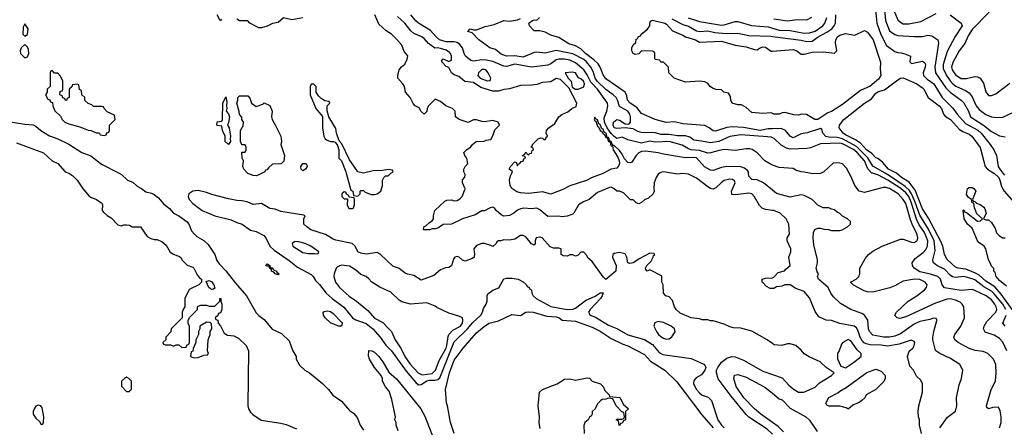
# Model space of a CAD drawing. Header units: inches. Extents: x 2348341 to 2479810, y 460419 to 613669.
# Tile 326 of 656: x 2364534 to 2371684, y 578155 to 581115. Entities that reach past the tile are written whole.
import ezdxf

# ---------------------------------------------------------------- set-up
doc = ezdxf.new("R2010")
doc.units = ezdxf.units.IN
doc.header["$MEASUREMENT"] = 0
for name, color, linetype in [('C3567', 7, 'Continuous'), ('C3568', 7, 'Continuous'), ('C3577', 7, 'Continuous'), ('C3578', 7, 'Continuous')]:
    doc.layers.add(name, color=color, linetype=linetype)

msp = doc.modelspace()

# ---------------------------------------------------------------- linework, layer by layer
at = {"layer": 'C3567', "color": 2}
for points, elevation in [([(2364891.5, 580000), (2364920.7, 579980.7), (2364950.6, 579950.6), (2364990.7, 579890.7), (2365036.8, 579836.8), (2365050, 579826.8), (2365092, 579810), (2365130, 579782), (2365136, 579770), (2365132, 579730), (2365139.6, 579719.6), (2365170, 579692), (2365196.9, 579676.9), (2365246.4, 579626.4), (2365270, 579618), (2365290, 579624.7), (2365310, 579624.7), (2365330, 579622), (2365351.6, 579611.6), (2365411.3, 579611.3), (2365459.6, 579539.6), (2365485.4, 579525.4), (2365510, 579518), (2365530, 579518), (2365565.4, 579505.4), (2365598, 579478), (2365627.1, 579427.1), (2365650, 579411.3), (2365695.3, 579395.3), (2365705.4, 579385.4), (2365711.3, 579370), (2365750, 579332), (2365790, 579318), (2365798, 579310), (2365822, 579262), (2365839.6, 579239.6), (2365854, 579230), (2365854, 579210), (2365834, 579190), (2365770, 579158), (2365762, 579150), (2365732, 579090), (2365734, 579030), (2365723.6, 579016.4), (2365714, 578990), (2365714, 578950), (2365634, 578870), (2365631.6, 578848.4), (2365594, 578810), (2365594, 578790), (2365574, 578770), (2365578, 578758), (2365590, 578754), (2365630, 578754), (2365650, 578744.7), (2365670, 578754), (2365690, 578754), (2365710, 578734), (2365742, 578738), (2365750, 578754), (2365762, 578758), (2365766, 578770), (2365767.3, 578887.3), (2365758, 578910), (2365758, 578930), (2365767.3, 578952.7), (2365826, 579010), (2365826, 579030), (2365830, 579034), (2365850, 579042), (2365890, 579042), (2365910, 579034), (2365950, 579034), (2365986, 579070), (2365986, 579090), (2365994, 579090), (2365994, 579070), (2366002, 579050), (2366002, 579010), (2365992.7, 578987.3), (2365978, 578982), (2365972.7, 578967.3), (2365954, 578950), (2365958, 578938), (2365972.7, 578932.7), (2365974, 578910), (2365991.6, 578891.6), (2366019.6, 578839.6), (2366043.6, 578823.6), (2366090, 578818.8), (2366122.3, 578802.3), (2366179.1, 578750), (2366194.8, 578710), (2366191, 578310), (2366196, 578290), (2366210, 578264.7), (2366227.5, 578247.5), (2366287.1, 578207.1), (2366430, 578186), (2366470, 578176), (2366544, 578144)], 98), ([(2365256.8, 580000), (2365272.1, 579992.1), (2365316, 579950), (2365354.6, 579934.6), (2365385.8, 579905.8), (2365418, 579890), (2365450, 579866), (2365490, 579856), (2365510, 579846), (2365541.4, 579821.4), (2365577.5, 579777.5), (2365622.8, 579742.8), (2365650, 579711), (2365690, 579691), (2365750, 579646), (2365765.2, 579625.2), (2365782, 579582), (2365799.8, 579559.8), (2365820.7, 579540.7), (2365870.5, 579510.5), (2365902, 579482), (2365950.4, 579410.4), (2365966.4, 579366.4), (2365982, 579342), (2366031.9, 579291.9), (2366100.7, 579200.7), (2366180.7, 579110), (2366250, 578986), (2366270, 578966), (2366310, 578938), (2366368, 578868), (2366435.2, 578835.2), (2366490, 578782), (2366516, 578716), (2366542, 578670), (2366542, 578650), (2366565.2, 578605.2), (2366604.7, 578570), (2366638, 578550), (2366733.2, 578473.2), (2366776, 578430), (2366807.9, 578387.9), (2366870, 578344.7), (2366930, 578278), (2366958, 578258), (2366985.4, 578225.4), (2367006, 578170), (2367030, 578134)], 102), ([(2366293.4, 580000), (2366270, 579988.7), (2366250, 579982), (2366230, 579984), (2366190, 579999), (2366189.1, 580000)], 102), ([(2366903.8, 580000), (2366938, 579878), (2366954, 579870), (2366958, 579838), (2366990, 579834), (2367006, 579850), (2367006, 579870), (2367010, 579874), (2367030, 579874), (2367043.6, 579863.6), (2367085.4, 579845.4), (2367110, 579844.7), (2367130, 579851.3), (2367155.3, 579870), (2367168.7, 579910), (2367168, 579950), (2367178, 579970), (2367190, 579982), (2367210, 579982), (2367223.1, 579996.9), (2367228.6, 580000)], 106), ([(2369180.7, 580000), (2369170, 579994), (2369154.8, 579970), (2369141, 579930), (2369138, 579890), (2369142, 579870), (2369134, 579850), (2369099.8, 579820.2), (2369070, 579808), (2369050, 579788), (2369030, 579778), (2369010, 579786), (2368990, 579806), (2368970, 579806), (2368918, 579858), (2368890, 579868.7), (2368869.3, 579869.3), (2368850, 579888), (2368830, 579898), (2368816.4, 579896.4), (2368730, 579859.3), (2368670, 579809.2), (2368627.7, 579792.3), (2368591.3, 579770), (2368558, 579710), (2368550, 579702), (2368510, 579688.7), (2368470, 579684), (2368450, 579689), (2368370, 579685.2), (2368310, 579735.1), (2368290, 579746.6), (2368250, 579742.7), (2368194.4, 579745.6), (2368170, 579741.2), (2368147.9, 579732.1), (2368122, 579710), (2368090, 579694), (2368050, 579689.3), (2368030, 579697.2), (2367994, 579730), (2367984.7, 579744.7), (2367970, 579752.7), (2367950, 579748.7), (2367910, 579728), (2367890, 579728), (2367842, 579698), (2367750.6, 579669.4), (2367670, 579629), (2367610, 579628), (2367575.3, 579604.7), (2367550, 579595.3), (2367530, 579595.3), (2367508.9, 579588.9), (2367466, 579590), (2367469.3, 579610.7), (2367483.1, 579616.9), (2367510, 579642), (2367530, 579654), (2367538, 579670), (2367538, 579690), (2367549.5, 579730.5), (2367622, 579798), (2367634.6, 579805.4), (2367670, 579806.8), (2367690, 579799.1), (2367710, 579803), (2367730, 579814), (2367746, 579830), (2367768, 579888), (2367748.4, 579931.6), (2367748.4, 579951.6), (2367767.3, 579972.7), (2367768, 579990), (2367763, 580000)], 102), ([(2368772.8, 580000), (2368764.4, 579995.6), (2368691.4, 579968.6), (2368650, 579948), (2368530, 579909.6), (2368478.7, 579881.3), (2368390, 579849.3), (2368330, 579865.2), (2368230, 579851.8), (2368170, 579857.6), (2368144.9, 579864.9), (2368108.4, 579888.4), (2368095.1, 579910), (2368091.5, 579950), (2368098.6, 579981.4), (2368107.1, 580000)], 98), ([(2370000, 579730.5), (2369950, 579737.2), (2369926.6, 579746.6), (2369905.6, 579765.6), (2369869.5, 579829.5), (2369849.6, 579849.6), (2369830, 579855.6), (2369730, 579843.7), (2369706, 579846), (2369703.7, 579870), (2369729.4, 579930), (2369724.1, 579944.1), (2369710, 579954.5), (2369690, 579956.2), (2369650, 579946.6), (2369626.8, 579930), (2369590, 579893.2), (2369570, 579884), (2369550, 579889), (2369530, 579901.2), (2369450, 579965.2), (2369390, 579994), (2369350, 579997.2), (2369310, 579993.2), (2369267.5, 580000)], 102), ([(2370000, 579878.1), (2369935.3, 579930), (2369890, 579952.7), (2369850, 579954), (2369830, 579978), (2369827.3, 580000)], 98), ([(2370000, 578762.3), (2369962, 578790), (2369850, 578852.3), (2369770, 578876), (2369718, 578878), (2369690, 578884), (2369650, 578904), (2369570, 578929), (2369550, 578929), (2369530, 578935.3), (2369490, 578935.3), (2369470, 578942), (2369410, 578949), (2369330, 578984), (2369302, 579010), (2369288.7, 579030), (2369275.5, 579075.5), (2369250, 579102), (2369226, 579110), (2369208.4, 579128.4), (2369206, 579190), (2369198, 579210), (2369198, 579250), (2369194.6, 579254.6), (2369110, 579298), (2369090, 579288), (2369080.4, 579300.4), (2369078, 579310), (2369088.7, 579330), (2369118.6, 579361.4), (2369134, 579390), (2369136.4, 579403.6), (2369146, 579410), (2369138, 579418), (2369110, 579419), (2369038, 579382), (2368990, 579349), (2368964, 579344), (2368949.1, 579349.1), (2368944, 579390), (2368930, 579415.3), (2368890, 579424), (2368850, 579418), (2368842, 579410), (2368838, 579390), (2368864.7, 579330), (2368862, 579290), (2368790, 579228.7), (2368770, 579248), (2368690, 579358), (2368663.1, 579383.1), (2368650, 579406), (2368630, 579426), (2368610, 579426), (2368590, 579406), (2368570, 579398), (2368550, 579408), (2368530, 579408), (2368510, 579398), (2368480.4, 579400.4), (2368466, 579410), (2368466, 579450), (2368450, 579455.3), (2368410, 579455.3), (2368386, 579466), (2368328, 579530), (2368310, 579536), (2368284.7, 579530), (2368278, 579510), (2368278, 579490), (2368270, 579478), (2368250, 579488), (2368210, 579537.2), (2368190, 579549), (2368171.1, 579548.9), (2368130, 579521.2), (2368090, 579513.2), (2368050, 579516), (2368028.4, 579508.4), (2368011.6, 579508.4), (2367998, 579502), (2367994, 579490), (2367970, 579468), (2367956.4, 579476.4), (2367910, 579488.7), (2367890, 579488.7), (2367850, 579475.3), (2367831.3, 579450), (2367836, 579410), (2367830.8, 579389.2), (2367819.8, 579380.2), (2367770, 579362), (2367749.1, 579369.1), (2367726, 579390), (2367710, 579395.3), (2367694, 579390), (2367683.5, 579376.5), (2367670, 579328.7), (2367650, 579315.3), (2367626.4, 579313.6), (2367590, 579299), (2367542, 579258), (2367450, 579224), (2367396.2, 579256.2), (2367350, 579266), (2367334, 579274), (2367290, 579309.3), (2367244.5, 579324.5), (2367151.9, 579411.9), (2367130, 579425.2), (2367050, 579413.2), (2367010, 579419), (2366988.7, 579430), (2366969.3, 579469.3), (2366949.2, 579489.2), (2366830, 579514), (2366810, 579521.2), (2366754.2, 579554.2), (2366648.7, 579590), (2366618, 579610), (2366598, 579630), (2366598, 579670), (2366606, 579690), (2366596.4, 579696.4), (2366430, 579721.2), (2366390, 579739), (2366350, 579744), (2366290, 579780.9), (2366230, 579773.2), (2366190, 579789), (2366150, 579799), (2366110, 579801.2), (2366050, 579813.2), (2365930, 579845.2), (2365890, 579861.2), (2365830, 579874), (2365790, 579868.7), (2365762, 579850), (2365758, 579830), (2365764.7, 579810), (2365790, 579781), (2365858, 579730), (2365950, 579690.8), (2366070, 579662.8), (2366110, 579642.8), (2366150, 579630.8), (2366210, 579586.8), (2366250, 579576), (2366307.1, 579547.1), (2366321, 579530), (2366350.5, 579470.5), (2366380.7, 579440.7), (2366490, 579366.8), (2366550, 579318.8), (2366650, 579264.7), (2366664.7, 579250), (2366680.7, 579220.7), (2366710, 579191.3), (2366758.8, 579130), (2366802, 579090), (2366886.8, 579026.8), (2366950, 578950.6), (2366974.2, 578934.2), (2367050, 578908.2), (2367098, 578870), (2367150.7, 578810), (2367192.1, 578752.1), (2367232.7, 578710), (2367341.4, 578561.4), (2367410, 578479.1), (2367430, 578463.8), (2367450, 578466), (2367490, 578493.2), (2367510, 578497.5), (2367550, 578496.5), (2367570, 578502.3), (2367585.7, 578514.3), (2367690, 578776.3), (2367785.1, 578870), (2367824.4, 578915.6), (2367882.7, 578970), (2367894, 578990), (2367902, 579018), (2367922, 579050), (2367928.7, 579070), (2367928, 579110), (2367934.6, 579125.4), (2367969.3, 579150.7), (2368012.9, 579167.1), (2368050, 579232), (2368070, 579238), (2368110, 579238), (2368154, 579230), (2368190.9, 579210.9), (2368214, 579190), (2368218, 579178), (2368234, 579170), (2368238, 579158), (2368250, 579154), (2368252, 579130), (2368262, 579110), (2368284.7, 579090), (2368390, 579032.7), (2368510, 579010.3), (2368550, 579011.8), (2368570, 579020.3), (2368643.1, 579076.9), (2368712.3, 579107.7), (2368750, 579131), (2368771.3, 579131.3), (2368764.7, 579110), (2368750.8, 579090), (2368675.5, 579010), (2368665.5, 578990), (2368676, 578970), (2368715.1, 578955.1), (2368810, 578897.6), (2368870, 578872.4), (2368950, 578827), (2369071.8, 578791.8), (2369130, 578755.5), (2369178, 578698), (2369204.1, 578684.1), (2369410, 578655.5), (2369496.4, 578616.4), (2369506, 578610), (2369516, 578590), (2369510.5, 578569.5), (2369484.5, 578535.5), (2369445.8, 578514.2), (2369430, 578495.3), (2369428, 578470), (2369448, 578430), (2369470, 578404), (2369490, 578388), (2369533.2, 578373.2), (2369557.3, 578350), (2369603.8, 578210), (2369630, 578170.7), (2369650.5, 578150)], 106), ([(2370000, 579162.4), (2369983.1, 579163.1), (2369958, 579178), (2369929.1, 579209.1), (2369926, 579210), (2369926, 579230), (2369950, 579238.8), (2369999.5, 579240.5), (2370000, 579240.8)], 102), ([(2367689.6, 578109.6), (2367662, 578190), (2367641.2, 578310), (2367632.7, 578332.7), (2367626, 578430), (2367655.6, 578550), (2367690, 578642.8), (2367753.2, 578730), (2367850, 578840.7), (2367909.2, 578890), (2367944, 578910), (2368011.7, 578928.3), (2368106.8, 578973.2), (2368170, 578966.8), (2368209.6, 578990.4), (2368227.2, 578992.8), (2368262, 578990), (2368361.7, 578961.7), (2368430, 578957.1), (2368451.3, 578950), (2368474, 578934), (2368570, 578926.8), (2368690, 578882.8), (2368750, 578853), (2368830, 578799.1), (2368910, 578760.5), (2368950, 578747.7), (2369070, 578684), (2369115.8, 578635.8), (2369218.8, 578570), (2369305.8, 578485.8), (2369486.6, 578246.6), (2369570, 578150.5)], 102), ([(2367282, 578130), (2367268, 578170), (2367268, 578190), (2367258, 578210), (2367262, 578230), (2367236, 578356), (2367216.4, 578416.4), (2367190, 578448), (2367169, 578490), (2367168.7, 578508.7), (2367158, 578530), (2367110, 578588.7), (2367073.2, 578650), (2367066, 578674), (2367070, 578712), (2367090, 578711.3), (2367110, 578701), (2367141, 578670), (2367170.8, 578630), (2367214.8, 578554.8), (2367270, 578506), (2367448, 578288), (2367475.1, 578235.1), (2367554.8, 578030)], 102), ([(2370000, 578104.3), (2369961.8, 578141.8), (2369830, 578227.6), (2369810, 578247), (2369700.6, 578380.6), (2369606.3, 578506.3), (2369594.5, 578550), (2369594.5, 578570), (2369602.7, 578590), (2369631.3, 578628.7), (2369670, 578657.3), (2369706, 578670), (2369730, 578666), (2369790, 578643), (2369930, 578562.4), (2370000, 578538.6)], 106), ([(2368314.6, 578145.4), (2368306.3, 578186.3), (2368309.2, 578230), (2368299, 578310), (2368309, 578410), (2368329.5, 578430.5), (2368438, 578470), (2368490, 578504.7), (2368530, 578506), (2368570, 578496), (2368655.3, 578515.3), (2368670.9, 578510.9), (2368691.1, 578491.1), (2368751.1, 578471.1), (2368770.9, 578450.9), (2368782, 578422), (2368814, 578390), (2368818, 578378), (2368891.1, 578371.1), (2368919.6, 578319.6), (2368954, 578290), (2368934, 578270), (2368934, 578210), (2368918, 578202), (2368910, 578186), (2368898, 578182), (2368890, 578166), (2368886, 578170), (2368882, 578202), (2368866, 578210), (2368870, 578214), (2368910, 578214), (2368922, 578218), (2368926, 578230), (2368922, 578262), (2368907.3, 578267.3), (2368866, 578310), (2368842, 578362), (2368810, 578366), (2368790, 578358), (2368763.6, 578356.4), (2368754, 578350), (2368730, 578326), (2368712, 578290), (2368692, 578270), (2368692, 578250), (2368683.6, 578236.4), (2368671.6, 578228.4), (2368662, 578210), (2368638, 578190), (2368631.1, 578168.9), (2368634, 578110)], 98), ([(2370000, 578189.9), (2369915.1, 578250), (2369869.5, 578290), (2369792, 578370), (2369737, 578450), (2369719, 578510), (2369725.6, 578534.4), (2369750, 578538.8), (2369810, 578519.1), (2369945.8, 578445.8), (2370000, 578402.6)], 102)]:
    msp.add_lwpolyline(points, dxfattribs=dict(at, elevation=elevation))
for points, elevation in [([(2366890, 579866), (2366874, 579850), (2366874, 579830), (2366890, 579814), (2366914, 579814), (2366912, 579770), (2366922, 579750), (2366930, 579744.7), (2366950, 579744.7), (2366958, 579750), (2366966, 579770), (2366966, 579810), (2366962, 579822), (2366926, 579826), (2366922, 579842), (2366907.3, 579847.3), (2366902, 579862)], 106), ([(2366550, 579504), (2366530, 579502), (2366512, 579490), (2366518, 579470), (2366590, 579424), (2366630, 579416), (2366678, 579418), (2366690, 579414), (2366702, 579418), (2366706, 579430), (2366648, 579470), (2366608, 579490)], 110), ([(2366352, 579312), (2366368, 579312), (2366378, 579298), (2366398, 579290), (2366401, 579281), (2366418, 579270), (2366410, 579262), (2366390, 579269), (2366380.4, 579280.4), (2366362, 579290), (2366362, 579302), (2366350, 579308), (2366346, 579326), (2366330, 579324), (2366322, 579330), (2366324, 579336), (2366330, 579342), (2366350, 579331)], 102), ([(2366870, 579332.3), (2366840.7, 579319.3), (2366831.3, 579310), (2366818, 579270), (2366816, 579250), (2366827.7, 579210), (2366856.3, 579170), (2366926.4, 579106.4), (2366980.7, 579070), (2367062, 579002), (2367110, 578948), (2367170, 578915.5), (2367215.5, 578870), (2367232.7, 578850), (2367261.6, 578790), (2367304.2, 578724.2), (2367330.6, 578670), (2367370, 578614), (2367428, 578550), (2367455.9, 578535.9), (2367530, 578546), (2367553.3, 578570), (2367580.6, 578639.4), (2367630, 578730.7), (2367636.4, 578750), (2367644.6, 578815.4), (2367651, 578829), (2367679.1, 578860.9), (2367734.5, 578890), (2367749.4, 578910), (2367752.3, 578932.3), (2367748.7, 578950), (2367722.5, 578962.5), (2367650, 578982.7), (2367564.1, 579024.1), (2367550, 579035.3), (2367490, 579058), (2367370.6, 579049.4), (2367310, 579065.2), (2367290, 579077.2), (2367230, 579137.2), (2367150, 579173.2), (2367090, 579209.2), (2367070, 579234), (2367050, 579249), (2367010, 579264), (2366975.1, 579295.1), (2366930, 579324)], 110), ([(2365930, 579155.3), (2365920.2, 579160.2), (2365908, 579170), (2365887.3, 579212.7), (2365910, 579222), (2365930, 579211), (2365944.7, 579190), (2365950, 579166), (2365942, 579158)], 98), ([(2366870, 578889), (2366848, 578890), (2366790, 578912.7), (2366753.2, 578950), (2366741.2, 578970), (2366738, 578990), (2366744, 578996), (2366770, 579001), (2366790, 578996), (2366810, 578981), (2366870, 578918), (2366874.8, 578910)], 102), ([(2365890, 578918), (2365842, 578890), (2365842, 578870), (2365832, 578850), (2365831.1, 578828.9), (2365812, 578790), (2365812, 578770), (2365792.7, 578727.3), (2365791.6, 578708.4), (2365778, 578702), (2365774, 578670), (2365799.6, 578659.6), (2365830, 578661), (2365870, 578678), (2365898, 578682), (2365906, 578690), (2365898, 578710), (2365902, 578790), (2365918, 578830), (2365918, 578850), (2365928, 578870), (2365927.3, 578907.3), (2365916.4, 578916.4)], 98), ([(2369170, 578922.7), (2369147.3, 578912.7), (2369138.8, 578890), (2369157.3, 578850), (2369174, 578830), (2369190, 578814), (2369210, 578802.8), (2369230, 578796), (2369250, 578798), (2369269.1, 578810.9), (2369292.9, 578847.1), (2369288.7, 578870), (2369264, 578890), (2369210, 578916.2)], 110), ([(2365310, 578518), (2365294, 578510), (2365274, 578490), (2365272.7, 578452.7), (2365310, 578414), (2365330, 578414), (2365335.3, 578424.7), (2365346, 578430), (2365346, 578490), (2365326, 578510)], 98), ([(2364670, 578315.3), (2364650, 578308), (2364638, 578290), (2364631.3, 578270), (2364631.3, 578250), (2364650, 578222), (2364676.9, 578196.9), (2364690, 578174), (2364702, 578178), (2364707.3, 578192.7), (2364708, 578230), (2364696.4, 578296.4), (2364686, 578310)], 98)]:
    msp.add_lwpolyline(points, close=True, dxfattribs=dict(at, elevation=elevation))
at = {"layer": 'C3568', "color": 2}
for points, elevation in [([(2365999.8, 581120.2), (2365992, 581110), (2365988.7, 581110), (2365968, 581150)], 102), ([(2366590, 581129), (2366510, 581114), (2366450, 581128.7), (2366410, 581095.3), (2366370, 581088.7), (2366330, 581068.7), (2366290, 581055.3), (2366270, 581055.3), (2366260.2, 581060.2), (2366206, 581090), (2366190, 581106), (2366130, 581108), (2366110, 581118)], 102), ([(2367763, 580000), (2367758, 580010), (2367758, 580030), (2367768, 580050), (2367788, 580070), (2367782, 580110), (2367766, 580130), (2367758, 580150), (2367778, 580170), (2367809.1, 580190.9), (2367822, 580210), (2367848, 580230), (2367907.3, 580232.7), (2367920.4, 580239.6), (2367954.6, 580245.4), (2367969.3, 580270.7), (2367984.1, 580315.9), (2368018, 580350), (2368008, 580370), (2367970, 580384), (2367910, 580374), (2367890, 580375.3), (2367850, 580388), (2367830, 580388), (2367790, 580368.7), (2367726, 580390), (2367698, 580410), (2367695.3, 580450), (2367678, 580470), (2367629.1, 580489.1), (2367590, 580522), (2367550, 580538), (2367502, 580490), (2367492, 580470), (2367491.6, 580448.4), (2367470, 580428), (2367450, 580448), (2367434.6, 580474.6), (2367406, 580490), (2367390, 580506), (2367368.7, 580550), (2367335.3, 580590), (2367329.2, 580630), (2367317.2, 580650), (2367279, 580690), (2367279.3, 580710), (2367289.5, 580750.5), (2367306.8, 580773.2), (2367330, 580791.3), (2367348.4, 580828.4), (2367353.6, 580853.6), (2367324.7, 580884.7), (2367309, 580930), (2367271.7, 580971.7), (2367233.2, 581010), (2367195.1, 581035.1), (2367142.7, 581082.7), (2367111.8, 581150)], 102), ([(2368107.1, 580000), (2368113.2, 580013.2), (2368089.1, 580029.1), (2368090, 580034), (2368098, 580050), (2368130, 580082), (2368139.6, 580079.6), (2368150, 580054), (2368154, 580066), (2368166, 580070), (2368175.3, 580084.7), (2368190, 580086.8), (2368195.3, 580104.7), (2368206, 580110), (2368202, 580122), (2368186, 580126), (2368186, 580130), (2368202, 580138), (2368206, 580150), (2368212, 580152), (2368218, 580138), (2368230, 580134), (2368236.4, 580143.6), (2368250, 580146), (2368255.3, 580164.7), (2368266, 580170), (2368262, 580182), (2368248, 580190), (2368258, 580202), (2368258, 580210), (2368298, 580250), (2368316.9, 580256.9), (2368330, 580254), (2368343.6, 580243.6), (2368355.3, 580250), (2368358, 580262), (2368366, 580270), (2368358, 580290), (2368359, 580310), (2368375.3, 580330), (2368419.3, 580360.7), (2368449.6, 580410.4), (2368470, 580427.3), (2368514.2, 580445.8), (2368544, 580470), (2368574.2, 580485.8), (2368579.6, 580510), (2368521.5, 580621.5), (2368460.7, 580680.7), (2368430, 580689.3), (2368390, 580662.9), (2368330, 580658), (2368290, 580645.1), (2368250, 580639.5), (2368170, 580637.2), (2368090, 580612.7), (2368050, 580609.4), (2368010, 580596), (2367970, 580596), (2367882.7, 580622.7), (2367830, 580658), (2367765.6, 580665.6), (2367722, 580702), (2367690, 580714), (2367669.3, 580729.3), (2367650, 580768), (2367630, 580775.3), (2367599, 580810), (2367600.2, 580819.8), (2367608.9, 580831.1), (2367650, 580811.3), (2367670, 580822), (2367669.2, 580850), (2367662.7, 580870), (2367656.1, 580876.1), (2367630, 580893.6), (2367590, 580906.6), (2367568.3, 580911.7), (2367549.4, 580909.4), (2367501.6, 580941.6), (2367470, 580978), (2367453.2, 580990), (2367395.1, 581015.1), (2367373.3, 581033.3), (2367330, 581089), (2367277.5, 581137.5)], 98), ([(2370000, 580059.1), (2369990, 580062.7), (2369944, 580090), (2369889.3, 580149.3), (2369852.9, 580172.9), (2369836.5, 580176.5), (2369810, 580177.2), (2369730, 580165.2), (2369652.3, 580172.3), (2369610, 580166), (2369552.7, 580147.3), (2369530, 580147), (2369470, 580166), (2369410, 580171.2), (2369390, 580178), (2369344.8, 580204.8), (2369250, 580231), (2369150, 580226.9), (2369110, 580234), (2369050, 580219.6), (2368950, 580243), (2368910, 580262), (2368870, 580253.3), (2368850, 580266), (2368828.9, 580288.9), (2368800.6, 580330), (2368781.6, 580370), (2368778.3, 580401.7), (2368797.6, 580450), (2368805.1, 580490), (2368802, 580510), (2368729.6, 580610), (2368681.4, 580661.4), (2368656, 580716), (2368631.6, 580751.6), (2368570, 580802.4), (2368530, 580820.5), (2368490, 580827.8), (2368450, 580827.8), (2368430, 580823.6), (2368390, 580793.6), (2368370, 580784.2), (2368250, 580769.7), (2368130, 580791.1), (2368070, 580776.3), (2368050, 580778.7), (2367970, 580812), (2367921.7, 580821.7), (2367890, 580824), (2367830, 580814), (2367810, 580818), (2367771.5, 580851.5), (2367760.9, 580870), (2367749.4, 580910), (2367730, 580936), (2367710, 580949.4), (2367690, 580955.1), (2367630, 580955.6), (2367582.7, 580970), (2367558, 580990), (2367516.9, 581036.9), (2367429.7, 581089.7), (2367410, 581106), (2367373.2, 581150)], 94), ([(2370000, 580257.7), (2369990, 580261.6), (2369964.9, 580264.9), (2369770, 580278.3), (2369690, 580266), (2369610.2, 580229.8), (2369550, 580221.7), (2369485.8, 580234.2), (2369430, 580239.3), (2369401.2, 580261.2), (2369370, 580271.8), (2369310, 580271.5), (2369250, 580282.6), (2369190, 580282), (2369150, 580292.6), (2369050, 580296.2), (2369023.6, 580303.6), (2368990, 580322), (2368929.6, 580329.6), (2368870, 580325.6), (2368850, 580329.6), (2368843.7, 580350), (2368846.6, 580370), (2368870, 580390.6), (2368890, 580384.9), (2368930, 580358.8), (2368950, 580356), (2368960.4, 580359.6), (2368969.2, 580370.8), (2368969.6, 580410), (2368965.1, 580430), (2368950, 580451.5), (2368890, 580486), (2368876.3, 580530), (2368865.1, 580550), (2368844.5, 580570), (2368790, 580607.1), (2368727.1, 580670), (2368713.7, 580690), (2368698, 580738), (2368680.5, 580770), (2368650, 580809.6), (2368630, 580825.7), (2368550, 580867.4), (2368430, 580892.6), (2368350, 580871.8), (2368290, 580879.6), (2368270, 580877), (2368190, 580843.6), (2368130, 580854), (2368070, 580849.6), (2368030, 580865.1), (2367990, 580899), (2367948, 580910), (2367868, 580970), (2367819, 581019), (2367789, 581030), (2367806, 581050), (2367830, 581042), (2367850, 581042), (2367914.5, 581065.5), (2367979.4, 581080.6), (2368048.7, 581110), (2368090, 581104.2), (2368150, 581113.4), (2368170, 581123)], 90), ([(2370000, 580322.8), (2369970, 580322), (2369910, 580311.3), (2369790, 580333), (2369710, 580336.3), (2369668.7, 580331.3), (2369586, 580306), (2369570, 580309), (2369542, 580330), (2369510, 580346), (2369350, 580359.3), (2369290, 580374), (2369229.5, 580369.5), (2369149.4, 580389.4), (2369050, 580433.2), (2369016.4, 580476.4), (2368966, 580510), (2368947.3, 580530), (2368943.2, 580563.2), (2368929.6, 580589.6), (2368790, 580686), (2368770, 580714), (2368749.7, 580769.7), (2368733.9, 580793.9), (2368703.6, 580823.6), (2368642.9, 580870), (2368610, 580903.7), (2368570, 580924.5), (2368521, 580941), (2368450, 580985.2), (2368390, 581004), (2368350, 581024), (2368310, 581035.3), (2368270, 581035.3), (2368235.3, 581070), (2368230, 581090.8), (2368258, 581110), (2368270, 581114), (2368290, 581111), (2368309, 581130)], 86), ([(2369389, 581129), (2369470, 581102.4), (2369630, 581076.5), (2369650, 581077.6), (2369730, 581101.3), (2369750, 581101.3), (2369847.5, 581072.5), (2369970, 581063.1), (2370000, 581054.6)], 90), ([(2370000, 580434.1), (2369990, 580439), (2369930, 580434), (2369850, 580442), (2369810, 580478), (2369776.4, 580496.4), (2369750, 580498), (2369708, 580510), (2369698, 580530), (2369696.4, 580556.4), (2369682, 580582), (2369648.4, 580588.4), (2369630, 580606), (2369592.7, 580607.3), (2369570, 580615.3), (2369550, 580628.7), (2369532.3, 580652.3), (2369510, 580664), (2369471.1, 580668.9), (2369370, 580662), (2369286, 580690), (2369248.4, 580728.4), (2369246, 580770), (2369210, 580806), (2369190, 580806), (2369182, 580822), (2369150, 580826), (2369146, 580830), (2369146, 580870), (2369142, 580882), (2369130, 580886), (2369050, 580888), (2369030, 580868), (2369003.1, 580863.1), (2368988, 580870), (2368978, 580890), (2368978, 580910), (2368990, 580932), (2369008, 580950), (2369010, 580974), (2369022, 580978), (2369026, 580990), (2369042, 580998), (2369046, 581010), (2369093.2, 581046.8), (2369109, 581070), (2369109.2, 581090.8), (2369115.3, 581104.7), (2369128.4, 581111.6), (2369218, 581090), (2369230, 581082.8), (2369274.8, 581034.8), (2369350, 581004), (2369370, 580990.8), (2369442, 580970), (2369470, 580951), (2369630, 580960.5), (2369730, 580930.6), (2369810, 580919.3), (2369870, 580898), (2369890, 580897.3), (2369910, 580910.8), (2369930, 580917.3), (2369950, 580914.8), (2369990, 580886.8), (2370000, 580887.5)], 82), ([(2369270, 581122.7), (2369350, 581079.5), (2369390, 581068.8), (2369450, 581034.9), (2369470, 581030.3), (2369530, 581034.9), (2369582.8, 581022.8), (2369665.1, 581014.9), (2369750, 581016.4), (2369830, 581000.4), (2369990, 580994.9), (2370000, 580993.6)], 86), ([(2367228.6, 580000), (2367246, 580010), (2367242, 580022), (2367210, 580028), (2367170, 580019), (2367101.4, 580018.6), (2367030, 580001.2), (2366988.7, 580010), (2366930, 580098), (2366872.9, 580212.9), (2366854.6, 580234.6), (2366835.3, 580290), (2366830, 580326), (2366778, 580410), (2366767.3, 580452.7), (2366766, 580490), (2366786, 580510), (2366782, 580522), (2366750, 580526), (2366723.1, 580543.1), (2366703.1, 580563.1), (2366686, 580590), (2366686, 580630), (2366670, 580646), (2366650, 580646), (2366642, 580630), (2366642, 580570), (2366684.7, 580470), (2366731.6, 580411.6), (2366732, 580330), (2366742, 580270), (2366752, 580250), (2366762, 580242), (2366790, 580231.3), (2366811.6, 580231.6), (2366824.7, 580224.7), (2366842, 580202), (2366852, 580170), (2366852, 580110), (2366871, 580091), (2366901, 580010), (2366903.8, 580000)], 106), ([(2366189.1, 580000), (2366162, 580030), (2366155.3, 580050), (2366158, 580090), (2366149, 580110), (2366148, 580152), (2366170, 580154), (2366178, 580170), (2366178, 580190), (2366170, 580206), (2366147.3, 580207.3), (2366138, 580230), (2366138, 580310), (2366156.4, 580343.6), (2366158, 580370), (2366148, 580390), (2366147.3, 580407.3), (2366130, 580426), (2366128.4, 580448.4), (2366109.4, 580509.4), (2366118, 580530), (2366118, 580550), (2366130, 580562), (2366190, 580562), (2366205.4, 580545.4), (2366218, 580510), (2366250, 580486), (2366299, 580501), (2366310, 580512), (2366350, 580492), (2366366, 580450), (2366362.8, 580410), (2366366, 580390), (2366390, 580352), (2366430.5, 580270.5), (2366434, 580230), (2366430.8, 580210), (2366456, 580130), (2366451.6, 580088.4), (2366431.6, 580068.4), (2366370, 580066), (2366339.6, 580040.4), (2366330, 580026), (2366318, 580022), (2366314, 580010), (2366293.4, 580000)], 102), ([(2364450, 580377), (2364570, 580356.4), (2364632, 580352), (2364650, 580342.8), (2364686.8, 580310), (2364750, 580270.6), (2364811, 580250), (2364890, 580210.6), (2364986, 580150), (2365050, 580126), (2365127.1, 580067.1), (2365256.8, 580000)], 102), ([(2364510, 580221), (2364707.5, 580147.5), (2364770, 580091), (2364810.7, 580070.7), (2364864.7, 580010), (2364890, 580001), (2364891.5, 580000)], 98), ([(2369827.3, 580000), (2369826, 580010), (2369819.6, 580019.6), (2369797.6, 580037.6), (2369770, 580046.6), (2369670, 580049.5), (2369630, 580042), (2369570, 580019.3), (2369550, 580022.7), (2369506.2, 580046.2), (2369450, 580111.6), (2369430, 580115.1), (2369370, 580111.6), (2369210, 580138), (2369170, 580149.5), (2369080.1, 580160.1), (2369050, 580156.9), (2369030, 580149.4), (2369010.6, 580130), (2368978.9, 580081.1), (2368970, 580074.5), (2368950, 580078), (2368925.9, 580105.9), (2368910, 580138), (2368890, 580164.5), (2368850, 580202.7), (2368842, 580202), (2368830, 580231.8), (2368814.6, 580234.6), (2368817.5, 580242.5), (2368810, 580259.3), (2368800.7, 580259.3), (2368808.9, 580230), (2368824.7, 580224.7), (2368824.4, 580210), (2368830, 580198.8), (2368838, 580198), (2368844.6, 580170), (2368876.9, 580116.9), (2368887.2, 580090), (2368888.7, 580070), (2368884.2, 580055.8), (2368870, 580038), (2368830, 580029.4), (2368772.8, 580000)], 98), ([(2369267.5, 580000), (2369210, 580009.2), (2369190, 580005.2), (2369180.7, 580000)], 102)]:
    msp.add_lwpolyline(points, dxfattribs=dict(at, elevation=elevation))
for points, elevation in [([(2364570, 581086), (2364558, 581062), (2364556, 581010), (2364570, 580996), (2364590, 581006.8), (2364596, 581050)], 106), ([(2364570, 580935.3), (2364544, 580910), (2364537.3, 580890), (2364540.7, 580870), (2364570, 580838.8), (2364590, 580844.7), (2364601.2, 580870), (2364598, 580898), (2364590, 580915.3)], 106), ([(2364770, 580746), (2364758, 580742), (2364754, 580730), (2364754, 580630), (2364734, 580610), (2364734, 580590), (2364722, 580570), (2364738, 580538), (2364752.7, 580532.7), (2364758, 580518), (2364772.7, 580512.7), (2364774, 580490), (2364790, 580454), (2364830, 580414), (2364842, 580390), (2364862, 580370), (2364890, 580358), (2364970, 580338), (2365030, 580312), (2365051.6, 580311.6), (2365090, 580294), (2365110, 580294), (2365118, 580278), (2365150, 580274), (2365162, 580278), (2365167.3, 580292.7), (2365182, 580298), (2365186, 580310), (2365186, 580350), (2365226, 580390), (2365222, 580422), (2365170, 580446), (2365146, 580470), (2365142, 580482), (2365130, 580486), (2365070, 580486), (2365056.4, 580496.4), (2365030, 580506), (2365007.3, 580527.3), (2365006, 580550), (2364986, 580570), (2364982, 580602), (2364967.3, 580607.3), (2364962, 580642), (2364950, 580646), (2364918, 580642), (2364912.7, 580627.3), (2364894, 580610), (2364894, 580550), (2364878, 580542), (2364872.7, 580527.3), (2364867.3, 580527.3), (2364862, 580542), (2364847.3, 580547.3), (2364842, 580562), (2364826, 580570), (2364827.3, 580592.7), (2364842, 580598), (2364846, 580610), (2364846, 580670), (2364830, 580706), (2364810, 580726), (2364787.3, 580727.3)], 106), ([(2367910, 580754.5), (2367890, 580752.7), (2367866, 580730), (2367861, 580710), (2367878, 580690), (2367928.4, 580671.6), (2367950, 580674), (2367954, 580690), (2367936, 580730), (2367919, 580750)], 98), ([(2368545.8, 580734.2), (2368494, 580730), (2368518, 580690), (2368538, 580670), (2368546.4, 580626.4), (2368557.3, 580617.3), (2368570, 580610.8), (2368590, 580610.6), (2368630, 580627.7), (2368634.7, 580650), (2368629.3, 580670), (2368610, 580686.6), (2368592.7, 580692.7), (2368570, 580728.7)], 98), ([(2366050, 580208), (2366026, 580230), (2366026, 580270), (2366006, 580310), (2366002, 580342), (2365970, 580346), (2365966, 580350), (2365967.3, 580372.7), (2366002, 580378), (2366006, 580390), (2366008.7, 580510), (2366030, 580554), (2366038.8, 580518.8), (2366034.8, 580490), (2366038, 580470), (2366032, 580450), (2366050.9, 580430.9), (2366058, 580410), (2366050.9, 580369.1), (2366042, 580350), (2366056, 580330), (2366064.7, 580270), (2366061, 580250), (2366064.7, 580230)], 102), ([(2368710, 580408), (2368706.4, 580390), (2368710, 580381), (2368718, 580378), (2368730, 580342.8), (2368737.5, 580337.5), (2368750, 580311), (2368762.4, 580302.4), (2368770, 580286), (2368781, 580281), (2368790, 580260.7), (2368799.3, 580260.7), (2368791.9, 580290), (2368778, 580298), (2368770, 580320.9), (2368762.5, 580322.5), (2368755.4, 580335.4), (2368750, 580354.5), (2368740.1, 580360.1), (2368730, 580388.7), (2368716, 580396)], 98), ([(2366590, 580018), (2366578, 580030), (2366575.3, 580050), (2366590, 580071.3), (2366610, 580071.3), (2366618, 580058), (2366621, 580050), (2366610, 580028.7)], 102)]:
    msp.add_lwpolyline(points, close=True, dxfattribs=dict(at, elevation=elevation))
at = {"layer": 'C3577', "color": 2}
for points, elevation in [([(2370354, 580000), (2370350, 579998), (2370290, 579995.3), (2370269.1, 580000)], 94), ([(2371649, 578150), (2371661.2, 578190), (2371661.2, 578230), (2371654, 578274), (2371642, 578302), (2371602, 578298), (2371568.7, 578288.7), (2371558, 578298), (2371555.3, 578310), (2371589.1, 578429.1), (2371619.5, 578490), (2371624.5, 578550), (2371622.9, 578610), (2371606.6, 578650), (2371564, 578690), (2371530, 578704.5), (2371472.1, 578712.1), (2371430, 578726), (2371348.7, 578770), (2371324, 578790), (2371317.2, 578810), (2371325.2, 578830), (2371369.4, 578890.6), (2371394, 578950), (2371389.2, 579030), (2371379, 579050), (2371363.3, 579063.3), (2371330, 579077.6), (2371290, 579087.6), (2371270, 579086), (2371183.4, 579056.6), (2370970, 578957.2), (2370925.2, 578945.2), (2370906, 578950), (2370890, 578966), (2370888.9, 578968.9), (2370902, 578990), (2370985.2, 579070), (2371049.2, 579110), (2371105.8, 579154.2), (2371118, 579170), (2371123.7, 579190), (2371109.3, 579210), (2371070, 579227.8), (2371030, 579229.6), (2370990, 579223.6), (2370950, 579215.1), (2370890, 579182), (2370852.3, 579167.7), (2370730, 579137.2), (2370690, 579139), (2370665.6, 579145.6), (2370590, 579188), (2370566, 579210), (2370608.9, 579231.1), (2370628, 579250), (2370635.3, 579270), (2370635.3, 579310), (2370676.5, 579383.5), (2370699, 579410), (2370730, 579434.8), (2370798, 579470), (2370930, 579521), (2370950, 579521), (2371010, 579498.8), (2371030, 579496), (2371051.9, 579508.1), (2371055.1, 579530), (2371050, 579562), (2371018.9, 579618.9), (2371002, 579662), (2370970, 579779.3), (2370950, 579809.3), (2370912.3, 579850), (2370850, 579889.6), (2370823.1, 579896.9), (2370803.7, 579896.3), (2370670, 579859.3), (2370630, 579869), (2370599, 579910), (2370570, 579978), (2370558.3, 580000)], 94), ([(2371703.7, 578710), (2371672.5, 578772.5), (2371650, 578799), (2371610, 578825.2), (2371546.3, 578846.3), (2371534, 578870), (2371537.2, 578890), (2371557.5, 578922.5), (2371623.7, 578990), (2371629.5, 579010), (2371625.6, 579030), (2371615.1, 579050), (2371590, 579080.7), (2371552.3, 579110), (2371470, 579149.6), (2371450, 579154.5), (2371370, 579149.6), (2371250, 579166.6), (2371234, 579190), (2371220.7, 579230), (2371201.2, 579250), (2371147.2, 579267.2), (2371070, 579284), (2371029.4, 579310), (2371017, 579330), (2371015.1, 579350), (2371038, 579382), (2371095.3, 579424.7), (2371114.5, 579445.5), (2371126.6, 579470), (2371128.4, 579510), (2371103.9, 579570), (2371066, 579626), (2371045.4, 579665.4), (2371008.1, 579790), (2370989.8, 579830), (2370970, 579856.8), (2370932.4, 579890), (2370837.6, 579950), (2370770, 579985.1), (2370726, 580000)], 90), ([(2371695.6, 579010), (2371672.8, 579050), (2371610, 579125.4), (2371590, 579143.5), (2371535.3, 579175.3), (2371470, 579225.1), (2371450, 579234), (2371390, 579251.3), (2371330, 579243.6), (2371308, 579248), (2371290, 579260.9), (2371250, 579303.6), (2371194, 579330), (2371169, 579350), (2371165.2, 579370), (2371181.4, 579438.6), (2371173.8, 579510), (2371133, 579593), (2371070, 579696.2), (2371038, 579790), (2371011, 579851), (2370994.6, 579874.6), (2370963.9, 579903.9), (2370857.6, 579977.6), (2370818.7, 580000)], 86), ([(2371740.4, 579010), (2371661.4, 579121.4), (2371615, 579175), (2371550, 579216.9), (2371500.8, 579260.8), (2371475.3, 579275.3), (2371403.6, 579303.6), (2371349.7, 579309.7), (2371330, 579318), (2371270, 579373.2), (2371250, 579408.7), (2371238, 579470), (2371223.3, 579503.3), (2371133.7, 579673.7), (2371090, 579740.7), (2371036.6, 579876.6), (2370994.3, 579934.3), (2370937.2, 579970), (2370902.1, 580000)], 82), ([(2371609.2, 580000), (2371610, 579999.5), (2371643.7, 579970), (2371652.9, 579950), (2371663.2, 579903.2), (2371682.4, 579870), (2371845.5, 579685.5)], 82), ([(2371674.4, 580000), (2371685.7, 579985.7)], 86), ([(2371215.1, 578150), (2371271.9, 578228.1), (2371330, 578272), (2371339.3, 578310), (2371337.2, 578370), (2371356.5, 578463.5), (2371374, 578510), (2371382, 578570), (2371362, 578610), (2371294.2, 578654.2), (2371215.3, 578690), (2371188, 578710), (2371181.2, 578721.2), (2371166, 578790), (2371166.3, 578806.3), (2371172.7, 578850), (2371195.3, 578930), (2371196.4, 578936.4), (2371190, 578946), (2371170, 578948), (2371142.8, 578937.2), (2371070, 578923.7), (2371030, 578902.9), (2370930, 578834.5), (2370890, 578817), (2370850.3, 578809.7), (2370810, 578809.7), (2370730, 578825.1), (2370704.5, 578850), (2370697, 578870), (2370692.1, 578932.1), (2370669.4, 578969.4), (2370650, 578981.2), (2370569.7, 579009.7), (2370494.5, 579054.5), (2370443.2, 579103.2), (2370424, 579130), (2370406, 579170), (2370334, 579230), (2370328.7, 579250), (2370335.3, 579270), (2370325.2, 579285.2), (2370319, 579310), (2370328.7, 579350), (2370328.7, 579370), (2370300.2, 579480.2), (2370295.3, 579530), (2370298, 579570), (2370308.9, 579591.1), (2370330, 579602), (2370350, 579602), (2370372.7, 579592.7), (2370408.4, 579591.6), (2370430, 579584.7), (2370490, 579584.7), (2370506, 579590), (2370546, 579610), (2370566, 579630), (2370566, 579650), (2370546, 579670), (2370510, 579688), (2370490, 579708), (2370470, 579718), (2370450, 579735.3), (2370430, 579738), (2370410, 579748), (2370368.4, 579748.4), (2370330, 579768), (2370288.9, 579808.9), (2370230, 579839), (2370210, 579844), (2370130, 579826), (2370030, 579854), (2370000, 579878.1)], 98), ([(2371699.3, 579179.3), (2371650, 579221.2), (2371625.2, 579250), (2371619, 579279), (2371608, 579290), (2371607.3, 579307.3), (2371590, 579326), (2371582, 579350), (2371568.7, 579370), (2371549, 579450), (2371537.2, 579470), (2371498, 579498), (2371489.4, 579509.4), (2371450, 579602), (2371417.2, 579630), (2371393.2, 579670), (2371386, 579730), (2371390, 579734), (2371398, 579718), (2371410, 579714), (2371490, 579652), (2371510, 579654), (2371526, 579670), (2371484.7, 579704.7), (2371468, 579750), (2371462, 579782), (2371450, 579786), (2371446, 579810), (2371424, 579824), (2371410, 579846), (2371418, 579890), (2371430, 579896), (2371450, 579896), (2371462, 579890), (2371478, 579870), (2371454, 579810), (2371458, 579798), (2371470, 579794), (2371482, 579782), (2371510, 579772), (2371534.4, 579754.4), (2371542, 579742), (2371552, 579710), (2371534, 579670), (2371550, 579662), (2371570, 579662), (2371590, 579642), (2371618, 579598), (2371627.9, 579567.9), (2371647.3, 579547.3), (2371670, 579531.3), (2371690, 579531.3)], 78), ([(2370000, 579240.8), (2370010, 579246), (2370040.7, 579279.3), (2370088.4, 579291.6), (2370096.4, 579303.6), (2370128, 579330), (2370119, 579390), (2370134, 579430), (2370133.2, 579450), (2370108, 579510), (2370108, 579530), (2370123.1, 579556.9), (2370119, 579630), (2370099, 579670), (2370055.3, 579710), (2370010, 579729.2), (2370000, 579730.5)], 102), ([(2371082, 578110), (2371068.7, 578170), (2371069, 578210), (2371061.2, 578230), (2371059.5, 578270), (2371064.5, 578310), (2371089.6, 578410), (2371089.6, 578469.6), (2371078.3, 578498.3), (2371047.2, 578527.2), (2371024, 578570), (2370998.6, 578598.6), (2370980.9, 578670), (2370992.9, 578707.1), (2371019, 578730), (2371029, 578750), (2371033.2, 578770), (2371030, 578778), (2371008.4, 578788.4), (2370921.7, 578758.3), (2370834.7, 578745.3), (2370790, 578751.1), (2370710, 578753), (2370680.4, 578760.4), (2370667.3, 578767.3), (2370648.6, 578788.6), (2370636.9, 578810), (2370620.5, 578860.5), (2370610, 578877.2), (2370594, 578890), (2370490, 578909.4), (2370430, 578929.4), (2370390, 578932.7), (2370337.5, 578957.5), (2370310, 578995.3), (2370270, 579095.3), (2370230, 579142), (2370170, 579162), (2370128.4, 579188.4), (2370090, 579188.7), (2370070, 579179), (2370030, 579174), (2370010, 579162), (2370000, 579162.4)], 102), ([(2371689.7, 578889.7), (2371672.7, 578910), (2371696.9, 578970)], 86), ([(2370000, 578538.6), (2370070, 578514.8), (2370119.9, 578459.9), (2370150, 578434.8), (2370190, 578411), (2370228.9, 578411.1), (2370310, 578446.8), (2370343.2, 578476.8), (2370428.7, 578530), (2370448, 578550), (2370390, 578588), (2370348, 578630), (2370266.8, 578666.8), (2370230, 578689), (2370210, 578715.3), (2370170, 578749), (2370130, 578762), (2370110, 578762), (2370069.1, 578749.1), (2370012.9, 578752.9), (2370000, 578762.3)], 106), ([(2370000, 578402.6), (2370050, 578362.8), (2370070, 578354.8), (2370130, 578294.8), (2370242, 578230), (2370270, 578206), (2370324.7, 578124.7)], 102), ([(2370081, 578121), (2370041, 578161), (2370000, 578189.9)], 102)]:
    msp.add_lwpolyline(points, dxfattribs=dict(at, elevation=elevation))
for points, elevation in [([(2370550, 578793.2), (2370512, 578770), (2370502, 578758), (2370484.7, 578710), (2370472, 578690), (2370472.7, 578652.7), (2370498, 578598), (2370530, 578586), (2370590, 578626), (2370644, 578670), (2370644, 578690), (2370616.3, 578716.3), (2370570, 578784)], 106), ([(2370550, 578286), (2370536.4, 578296.4), (2370490, 578308.7), (2370409.1, 578309.1), (2370396.4, 578316.4), (2370389, 578330), (2370410, 578370.8), (2370476, 578404), (2370490, 578418), (2370536, 578444), (2370686.8, 578553.2), (2370750, 578578), (2370790, 578562), (2370818, 578530), (2370818, 578510), (2370810, 578488), (2370752, 578430), (2370682, 578390), (2370671.3, 578370), (2370650.6, 578349.4), (2370630, 578334), (2370583.6, 578316.4)], 102)]:
    msp.add_lwpolyline(points, close=True, dxfattribs=dict(at, elevation=elevation))
at = {"layer": 'C3578', "color": 2}
for points, elevation in [([(2370746, 581210), (2370758.7, 581090), (2370787, 581007), (2370828.9, 580928.9), (2370890, 580884), (2370910, 580876), (2370935.3, 580875.3), (2370970, 580866), (2371002, 580850), (2370998, 580810), (2371010, 580798), (2371090, 580813), (2371104.9, 580804.9), (2371112.4, 580790), (2371110.3, 580770), (2371094.4, 580730), (2371098.4, 580710), (2371123.5, 580683.5), (2371172, 580650), (2371232.4, 580550), (2371311.5, 580471.5), (2371341.3, 580430), (2371402.5, 580362.5), (2371492, 580312), (2371515.3, 580290), (2371580.4, 580210), (2371608.2, 580170), (2371627.7, 580130), (2371640.4, 580050), (2371650.5, 580030), (2371674.4, 580000)], 86), ([(2370868.8, 581210), (2370910, 581114.8), (2370930, 581096.3), (2370950, 581086), (2370990, 581084.4), (2371078.3, 581101.7), (2371190, 581160.7)], 94), ([(2370000, 580993.6), (2370210, 580965.7), (2370250, 580956.5), (2370290, 580959.5), (2370332.3, 580990), (2370396.5, 581023.5), (2370431.8, 581048.2), (2370449.7, 581070), (2370457.3, 581090), (2370461.8, 581150)], 86), ([(2370000, 581054.6), (2370050, 581040.3), (2370130, 581035.8), (2370230, 581016.5), (2370270, 581018.9), (2370310, 581031.8), (2370367, 581070), (2370380.9, 581090), (2370395.1, 581130)], 90), ([(2370010, 581122), (2370110, 581107.2), (2370176.8, 581116.8), (2370250, 581114), (2370285.4, 581134.6)], 94), ([(2370813.1, 581190), (2370822, 581110), (2370850, 581034.8), (2370888.5, 581008.5), (2370910, 581001.6), (2371030, 580993), (2371090, 580994), (2371130, 581002), (2371157.1, 580997.1), (2371202, 580970), (2371206, 580946), (2371179.5, 580770), (2371184, 580730), (2371260.2, 580620.2), (2371290.5, 580590), (2371370.7, 580530), (2371390, 580510.7), (2371423, 580450), (2371438, 580410), (2371533.4, 580350), (2371590, 580303), (2371650, 580270.7), (2371690, 580264)], 90), ([(2371290, 581150.8), (2371372, 581090), (2371378.8, 581070), (2371327.2, 580992.8), (2371270, 580884), (2371240.9, 580790), (2371240.7, 580760.7), (2371264.6, 580710), (2371290, 580670.4), (2371310, 580648.5), (2371332.4, 580632.4), (2371402, 580602), (2371430, 580584.9), (2371450, 580554.8), (2371479.5, 580490), (2371502.5, 580462.5), (2371550, 580427.7), (2371590, 580410.6), (2371630, 580404), (2371672.5, 580407.5), (2371750, 580444.7)], 94), ([(2371574, 581170), (2371450, 581045.2), (2371421.7, 580998.3), (2371397.4, 580942.6), (2371355.5, 580890), (2371310, 580804), (2371300.4, 580770), (2371304.4, 580750), (2371330, 580714), (2371371.9, 580688.1), (2371410, 580688), (2371470, 580702.8), (2371490, 580701), (2371510, 580691.3), (2371533.7, 580653.7), (2371550.9, 580590.9), (2371570, 580564.7), (2371590, 580564.7), (2371622, 580578), (2371725.1, 580654.9)], 98), ([(2370000, 580887.5), (2370150, 580898), (2370178, 580890), (2370210, 580866), (2370230, 580866), (2370290, 580879.1), (2370370, 580880.7), (2370450, 580872), (2370468, 580890), (2370459, 580950), (2370461.2, 580970), (2370474, 580990), (2370490, 581002.8), (2370530, 581014), (2370598, 581002), (2370670, 581038), (2370690, 581024.7), (2370732.7, 580970), (2370786, 580806), (2370783.4, 580756.6), (2370787, 580710), (2370770, 580683.5), (2370710, 580632.6), (2370640, 580600), (2370510, 580498.7), (2370430, 580449.6), (2370402, 580438), (2370330, 580389.6), (2370308, 580390), (2370247.3, 580427.3), (2370210, 580428), (2370190, 580422), (2370155.3, 580424.7), (2370090, 580442), (2370070, 580439), (2370050, 580429.3), (2370030, 580429.2), (2370010, 580429.2), (2370000, 580434.1)], 82), ([(2370902.1, 580000), (2370901, 580001), (2370842, 580030), (2370800.2, 580080.2), (2370766.8, 580106.8), (2370750, 580112.7), (2370723.3, 580143.3), (2370683.6, 580170), (2370638.7, 580218.7), (2370603.7, 580243.7), (2370530, 580278), (2370514, 580290), (2370484, 580330), (2370487, 580350), (2370518.9, 580390), (2370668.2, 580510), (2370719, 580541), (2370750, 580581.7), (2370770, 580593.6), (2370814.8, 580605.2), (2370910, 580679.5), (2370930, 580690.3), (2370950, 580692.7), (2371050, 580650.6), (2371090, 580620.7), (2371100.7, 580610), (2371130.8, 580550), (2371210.6, 580490), (2371228, 580470), (2371242.8, 580430), (2371254.9, 580414.9), (2371294, 580390), (2371358.7, 580318.7), (2371382.6, 580302.6), (2371430, 580283), (2371447.3, 580270), (2371507.9, 580187.9), (2371544, 580050), (2371562.8, 580030), (2371609.2, 580000)], 82), ([(2370818.7, 580000), (2370730, 580051.2), (2370692.6, 580112.6), (2370610, 580194.8), (2370510, 580249.8), (2370470, 580259.3), (2370410, 580261), (2370387.7, 580267.7), (2370366, 580290), (2370358.9, 580318.9), (2370350, 580325.2), (2370252.7, 580292.7), (2370210, 580287), (2370150, 580257.2), (2370130, 580268.7), (2370094, 580310), (2370064.5, 580324.5), (2370000, 580322.8)], 86), ([(2370726, 580000), (2370721.5, 580001.5), (2370692.6, 580032.6), (2370669.7, 580090), (2370616, 580150), (2370590, 580172.8), (2370510, 580214), (2370490, 580218), (2370350, 580212.6), (2370276, 580184), (2370250, 580178.7), (2370130, 580175.1), (2370102.8, 580182.8), (2370064.6, 580204.6), (2370012.7, 580252.7), (2370000, 580257.7)], 90), ([(2370269.1, 580000), (2370231.6, 580008.4), (2370209.1, 580009.1), (2370170, 580022), (2370150, 580034), (2370050, 580041.2), (2370000, 580059.1)], 94), ([(2370558.3, 580000), (2370538, 580038), (2370510, 580068), (2370490, 580074), (2370443.6, 580076.4), (2370374, 580010), (2370354, 580000)], 94)]:
    msp.add_lwpolyline(points, dxfattribs=dict(at, elevation=elevation))

doc.saveas('drawing.dxf')
